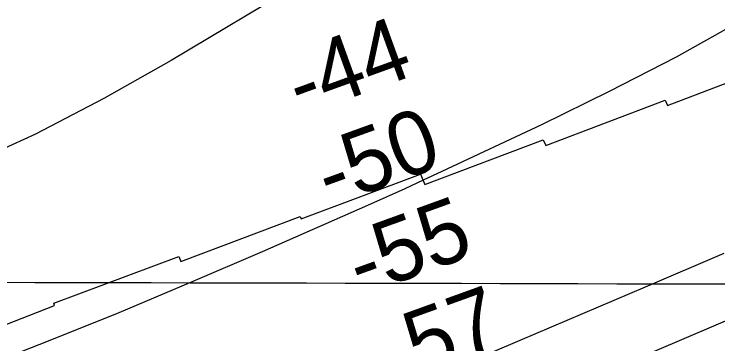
# Model space of a CAD drawing. Extents: x 3187622 to 3225504, y 800805 to 826213.
# Drawn here: x 3218830 to 3219572, y 812187 to 812536 of the extents above; entities that cross this region are included whole.
import ezdxf

# ---------------------------------------------------------------- set-up
doc = ezdxf.new("R2010")
doc.units = 0
for name, color, linetype in [('V-GRID-MAJR', 7, 'Continuous'), ('V-RIVR-RANG', 7, 'Continuous'), ('V-RRAP-RVMT', 7, 'Continuous'), ('V-TOPO-MAJR', 7, 'Continuous'), ('V-TOPO-MINR', 7, 'Continuous')]:
    doc.layers.add(name, color=color, linetype=linetype)

msp = doc.modelspace()

# ---------------------------------------------------------------- linework, layer by layer
at = {"layer": 'V-GRID-MAJR'}
msp.add_spline([(3191808.85, 812309.639), (3197045.574, 812297.071), (3202282.3000000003, 812285.265), (3207519.028, 812274.221), (3212755.758, 812263.939), (3217992.489, 812254.4180000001), (3223229.221, 812245.659), (3223229.222, 812245.659)], degree=3, dxfattribs=at)
at = {"layer": 'V-RRAP-RVMT'}
for p, q in [((3219518.8740000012, 812438.9099999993), (3219645.336000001, 812487.3379999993)), ((3219390.530000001, 812396.724999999), (3219516.564000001, 812444.635999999)), ((3219516.564000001, 812444.635999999), (3219518.8740000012, 812438.9099999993)), ((3219262.858000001, 812355.5889999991), (3219387.763000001, 812402.7259999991)), ((3219387.763000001, 812402.7259999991), (3219390.530000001, 812396.724999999)), ((3219132.565000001, 812319.3519999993), (3219258.355000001, 812366.7289999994)), ((3219258.355000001, 812366.7289999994), (3219262.858000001, 812355.5889999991)), ((3219005.376000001, 812274.3029999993), (3219131.546000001, 812322.087999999)), ((3219131.546000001, 812322.087999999), (3219132.565000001, 812319.3519999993)), ((3218871.407000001, 812230.5599999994), (3219003.309000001, 812279.8529999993)), ((3219003.309000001, 812279.8529999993), (3219005.376000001, 812274.3029999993)), ((3218872.395000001, 812227.866999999), (3218871.407000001, 812230.5599999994)), ((3218793.3570000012, 812197.101999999), (3218872.395000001, 812227.866999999))]:
    msp.add_line(p, q, dxfattribs=at)
at = {"layer": 'V-TOPO-MAJR'}
for points in [[(3219132.081639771, 812568.6136703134), (3218995.2185694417, 812486.595863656), (3218924.27012047, 812446.5100361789), (3218852.103385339, 812408.9164201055), (3218778.1092209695, 812375.0611211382), (3218702.89677044, 812343.6980335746), (3218446.515631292, 812244.4124771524), (3218416.0870997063, 812233.0747628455), (3218385.480676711, 812222.2618798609), (3218354.607416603, 812212.236243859), (3218323.556265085, 812202.7354391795), (3217846.8426410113, 812063.5254353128), (3217818.5764466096, 812055.3033104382), (3217790.298847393, 812047.1207542), (3217762.0041409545, 812038.9975509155)], [(3218788.5099295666, 811860.4019272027), (3218873.2240331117, 811896.3034508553), (3218957.414193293, 811933.4170018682), (3219041.255057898, 811971.3385711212), (3219310.50399265, 812095.4560798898), (3219320.3587297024, 812099.9677964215), (3219330.228928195, 812104.4451916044), (3219340.1223188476, 812108.871104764), (3219350.03117094, 812113.2626965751), (3219359.9586863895, 812117.612247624), (3219369.895623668, 812121.9400683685), (3219379.846693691, 812126.2352936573), (3219389.8071855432, 812130.5087886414), (3219952.613378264, 812370.8862868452)]]:
    msp.add_lwpolyline(points, dxfattribs=at)
at = {"layer": 'V-TOPO-MINR'}
for points in [[(3219597.7121882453, 812528.9800810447), (3219528.2515165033, 812490.1970233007), (3219457.5661101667, 812453.693820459), (3219386.0642140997, 812418.710520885), (3219280.7057956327, 812369.2707117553), (3219261.2371102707, 812360.220711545), (3219241.725590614, 812351.2649293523), (3219222.149819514, 812342.4504741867), (3219202.5312141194, 812333.7302370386), (3219091.3405987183, 812284.7880237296), (3219015.863730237, 812252.2288376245), (3218940.0792493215, 812220.417921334), (3218863.8333497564, 812189.729409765), (3218787.2798377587, 812159.7891680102), (3218507.6958145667, 812052.8164301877), (3218476.7933751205, 812041.3699118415), (3218445.738882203, 812030.3675974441), (3218414.4563090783, 812020.0315889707), (3218383.021682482, 812010.1397844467), (3217798.481062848, 811833.0422001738), (3217788.30681272, 811829.9810024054), (3217778.124854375, 811826.9458454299), (3217767.931333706, 811823.9497496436)], [(3218817.2362498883, 811904.8013372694), (3218839.757267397, 811916.6389602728), (3218872.267746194, 811934.4554481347), (3218904.3355137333, 811953.0073898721), (3218935.739214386, 811972.662512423), (3218966.7002037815, 811993.0530888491), (3218997.761144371, 812013.2441398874), (3219029.3963990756, 812032.4366944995), (3219061.893124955, 812050.1315044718), (3219094.9641649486, 812066.8278180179), (3219249.598864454, 812140.4144182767), (3219277.8655291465, 812153.6417424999), (3219306.2427933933, 812166.6230935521), (3219334.785956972, 812179.2354848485), (3219363.439720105, 812191.6019029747), (3219495.616518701, 812247.6333048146), (3219578.8746966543, 812283.1342104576)]]:
    msp.add_lwpolyline(points, dxfattribs=at)

# ---------------------------------------------------------------- texts
at = {"layer": 'V-RIVR-RANG'}
for s, p in [('-44', (3219131.5716745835, 812427.526321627)), ('-50', (3219162.339097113, 812332.3145418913)), ('-55', (3219195.3389527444, 812237.9113469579)), ('-57', (3219228.0907602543, 812143.4174203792))]:
    msp.add_text(s, height=67.00000000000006, rotation=19.88763888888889, dxfattribs=at).set_placement(p)

doc.saveas('drawing.dxf')
